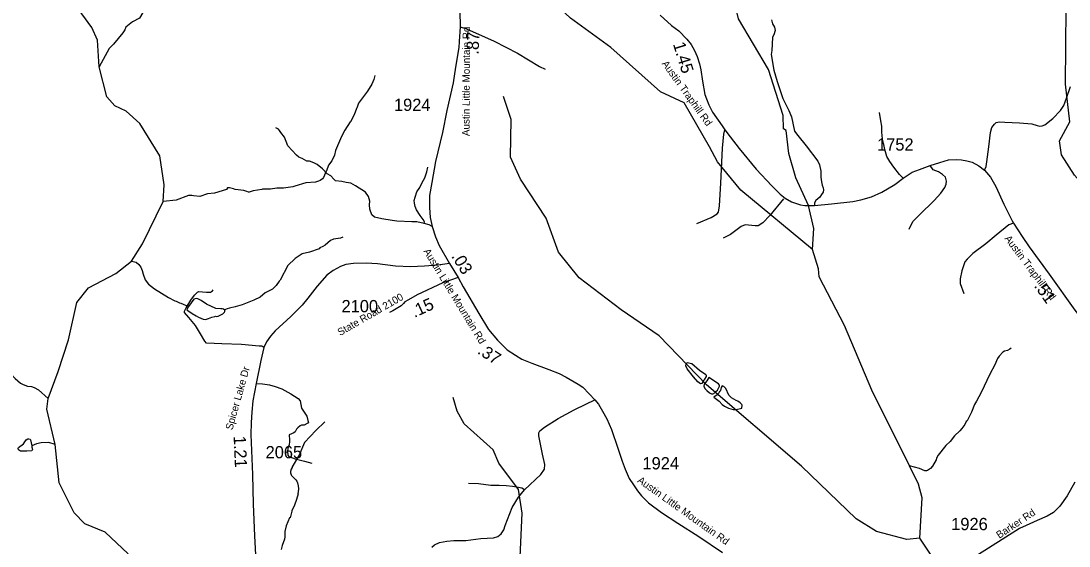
# Model space of a CAD drawing. Extents: x 1248224 to 1454986, y 825081 to 985870.
# Drawn here: x 1413372 to 1424043, y 935077 to 940427 of the extents above; entities that cross this region are included whole.
import ezdxf

# ---------------------------------------------------------------- set-up
doc = ezdxf.new("R2010")
doc.units = 0
for name, color, linetype in [('Exist Hydrographic Creek Single Shore', 7, 'Continuous'), ('Exist Hydrographic Misc Water Feature', 7, 'Continuous'), ('Exist Road Non-System Type 51', 7, 'Continuous'), ('Exist Road Secondary Mileage Hundredths English Label', 7, 'Continuous'), ('Exist Road Secondary Type 51 Attributed', 7, 'Continuous'), ('Exist Road Secondary Type 51 Label', 7, 'Continuous'), ('Exist Road Secondary Type 51 Number Label', 7, 'Continuous')]:
    doc.layers.add(name, color=color, linetype=linetype)

msp = doc.modelspace()

# ---------------------------------------------------------------- linework, layer by layer
at = {"layer": 'Exist Hydrographic Creek Single Shore'}
for points in [[(1414465, 934998), (1414228, 935219), (1414021, 935305), (1413915, 935416), (1413762, 935721), (1413721, 936112), (1413635, 936472), (1413648, 936581), (1413751, 936854), (1413858, 937177), (1413940, 937559), (1414060, 937708), (1414338, 937853), (1414498, 937978), (1414610, 938156), (1414819, 938586)], [(1412589, 937406), (1412607, 937394), (1412629, 937384), (1412670, 937357), (1412694, 937337), (1412781, 937279), (1412833, 937259), (1412904, 937248), (1412981, 937157), (1413069, 937062), (1413104, 937005), (1413141, 936954), (1413222, 936883), (1413312, 936785), (1413369, 936738), (1413395, 936722), (1413439, 936707), (1413479, 936702), (1413507, 936694), (1413550, 936669), (1413648, 936581)], [(1424202, 932714), (1423971, 932820), (1423897, 932897), (1423825, 933040), (1423780, 933290), (1423698, 933367), (1423465, 933431), (1423311, 933615), (1423154, 933693), (1423081, 933787), (1423103, 934078), (1422921, 934158), (1422832, 934274), (1422831, 934423), (1422770, 934551), (1422699, 934753), (1422694, 934904), (1422524, 935157)]]:
    msp.add_lwpolyline(points, dxfattribs=at)
at = {"layer": 'Exist Hydrographic Misc Water Feature'}
for points in [[(1421430, 938098), (1421443, 938314), (1421389, 938548), (1421261, 938827), (1421191, 939078), (1421162, 939311), (1421137, 939328), (1421132, 939463), (1420982, 939932), (1420676, 940447), (1420560, 940958), (1420466, 941236), (1420295, 941440), (1420122, 941584), (1420043, 941776), (1419997, 942020), (1419949, 942103), (1419850, 942598), (1419641, 942976), (1419578, 943161), (1419549, 943395), (1419562, 943638)], [(1424487, 938328), (1424368, 938649), (1424227, 938711), (1424097, 938855), (1423967, 939064), (1423945, 939206), (1424049, 939398), (1424006, 939783), (1424013, 940557), (1423615, 941091), (1423391, 941571), (1423156, 941950), (1423126, 942092), (1423173, 942367), (1423168, 942541), (1423144, 942574), (1423138, 942692), (1423114, 942752)], [(1414819, 938586), (1414831, 938759), (1414786, 939052), (1414584, 939381), (1414445, 939509), (1414329, 939561), (1414248, 939654), (1414170, 939958), (1414150, 940231), (1414095, 940360), (1413713, 940883), (1413466, 941489), (1413449, 941896), (1413548, 942236)], [(1421430, 938098), (1420700, 938703), (1420464, 938990), (1420383, 939143), (1420125, 939592), (1419885, 939705), (1419377, 940155), (1418966, 940455), (1418401, 940992), (1418288, 941178), (1418193, 941403)], [(1414796, 940895), (1414770, 940844), (1414745, 940781), (1414696, 940637), (1414614, 940514), (1414580, 940455), (1414509, 940418), (1414439, 940362), (1414429, 940338), (1414409, 940306), (1414315, 940192), (1414270, 940147), (1414170, 939958)], [(1416975, 939872), (1416964, 939832), (1416945, 939784), (1416902, 939713), (1416829, 939618), (1416810, 939588), (1416791, 939539), (1416787, 939534), (1416766, 939471), (1416729, 939400), (1416725, 939398), (1416671, 939313), (1416636, 939249), (1416576, 939106), (1416563, 939061), (1416538, 939003), (1416505, 938956), (1416484, 938900), (1416480, 938897), (1416453, 938832), (1416443, 938819), (1416418, 938801), (1416402, 938793), (1416370, 938786), (1416274, 938776), (1416159, 938744), (1416141, 938736), (1416044, 938723), (1415978, 938722), (1415913, 938714), (1415831, 938714), (1415825, 938710), (1415737, 938697), (1415696, 938682), (1415688, 938682), (1415673, 938691), (1415641, 938699), (1415553, 938709), (1415537, 938717), (1415497, 938728), (1415475, 938726), (1415465, 938710), (1415343, 938671), (1415273, 938667), (1415192, 938639), (1415128, 938644), (1415112, 938649), (1415078, 938647), (1414951, 938602), (1414819, 938586)], [(1422524, 935157), (1422390, 935143), (1422083, 935225), (1421877, 935354), (1421320, 935890), (1420353, 936718), (1419870, 937220), (1419484, 937484), (1419057, 937811), (1418845, 938071), (1418718, 938418), (1418459, 938814), (1418355, 939040), (1418362, 939423), (1418284, 939658)], [(1416649, 938223), (1416625, 938214), (1416555, 938205), (1416525, 938190), (1416468, 938143), (1416447, 938129), (1416415, 938114), (1416407, 938106), (1416310, 938072), (1416234, 938053), (1416165, 938006), (1416088, 937936), (1416010, 937785), (1416001, 937777), (1415971, 937730), (1415932, 937694), (1415859, 937656), (1415807, 937612), (1415742, 937582), (1415625, 937534), (1415553, 937513), (1415497, 937502), (1415472, 937494), (1415456, 937487), (1415448, 937479)], [(1422524, 935157), (1422548, 935567), (1422509, 935709), (1422419, 935894), (1422036, 936667), (1421757, 937323), (1421500, 937821), (1421493, 937903), (1421430, 938098)], [(1414498, 937978), (1414545, 937969), (1414574, 937947), (1414594, 937919), (1414607, 937886), (1414615, 937846), (1414636, 937790), (1414672, 937744), (1414731, 937698), (1414874, 937609), (1414938, 937576), (1414954, 937572), (1414985, 937555), (1415001, 937551), (1415078, 937517)], [(1415448, 937479), (1415436, 937491), (1415422, 937495), (1415408, 937494), (1415357, 937496), (1415261, 937542), (1415206, 937579), (1415174, 937596), (1415158, 937598), (1415134, 937593), (1415078, 937517)], [(1415078, 937517), (1415064, 937494), (1415060, 937485), (1415070, 937478), (1415116, 937445), (1415155, 937424), (1415179, 937408), (1415227, 937387), (1415251, 937386), (1415281, 937394), (1415315, 937409), (1415347, 937415), (1415353, 937419), (1415363, 937416), (1415379, 937420), (1415428, 937443), (1415444, 937459), (1415448, 937467), (1415448, 937479)], [(1423455, 937093), (1423441, 937082), (1423417, 937070), (1423387, 937061), (1423370, 937051), (1423332, 937012), (1423315, 936988), (1423288, 936924), (1423237, 936829), (1423149, 936643), (1423102, 936552), (1423081, 936520), (1423050, 936440), (1423004, 936353), (1422996, 936345), (1422980, 936314), (1422951, 936274), (1422931, 936250), (1422877, 936199), (1422833, 936144), (1422789, 936102), (1422710, 936002), (1422694, 935971), (1422690, 935955), (1422654, 935891), (1422632, 935868), (1422600, 935846), (1422592, 935844), (1422576, 935845), (1422520, 935866), (1422419, 935894)], [(1420335, 936779), (1420326, 936767), (1420303, 936734), (1420291, 936731), (1420263, 936751), (1420218, 936800), (1420156, 936881), (1420142, 936913), (1420143, 936929), (1420147, 936939), (1420155, 936945)], [(1420335, 936779), (1420352, 936805), (1420350, 936814), (1420345, 936820), (1420279, 936865), (1420203, 936932), (1420155, 936945)], [(1420355, 936759), (1420329, 936726), (1420323, 936702), (1420338, 936678), (1420354, 936661), (1420382, 936639), (1420401, 936628), (1420417, 936628), (1420425, 936632), (1420448, 936652), (1420462, 936667)], [(1420462, 936667), (1420485, 936707), (1420485, 936715), (1420475, 936729), (1420377, 936793), (1420355, 936759)], [(1420484, 936651), (1420475, 936631), (1420461, 936617), (1420425, 936594), (1420452, 936574), (1420480, 936553), (1420511, 936520), (1420535, 936502), (1420575, 936481), (1420623, 936468), (1420655, 936468), (1420713, 936483)], [(1420713, 936483), (1420715, 936511), (1420713, 936519), (1420696, 936537), (1420670, 936554), (1420652, 936560), (1420605, 936587), (1420579, 936615), (1420548, 936682), (1420529, 936702), (1420511, 936709), (1420500, 936693), (1420494, 936663), (1420490, 936655), (1420484, 936651)], [(1419432, 931825), (1419392, 931908), (1419342, 931918), (1419244, 932029), (1419237, 932945), (1419206, 933087), (1419094, 933338), (1418984, 933659), (1418511, 934200), (1418434, 934521), (1418476, 935413), (1418439, 935653), (1418236, 935923), (1418180, 936059), (1417885, 936324), (1417813, 936450), (1417774, 936592)], [(1416465, 936344), (1416373, 936253), (1416259, 936133), (1416202, 935996), (1416197, 935994), (1416133, 935885), (1416132, 935877), (1416124, 935862), (1416118, 935838), (1416117, 935822), (1416123, 935804), (1416127, 935796), (1416157, 935765), (1416172, 935753), (1416182, 935739), (1416188, 935720), (1416195, 935692), (1416199, 935660), (1416196, 935628), (1416192, 935614), (1416194, 935608), (1416179, 935552), (1416158, 935493), (1416129, 935437), (1416130, 935433), (1416112, 935366), (1416106, 935363), (1416072, 935282), (1416059, 935227), (1416060, 935170), (1416056, 935146), (1416031, 935083), (1416022, 935043)], [(1413483, 936097), (1413484, 936094), (1413484, 936086), (1413490, 936062), (1413488, 936054), (1413482, 936048), (1413431, 936043), (1413367, 936044), (1413346, 936058), (1413344, 936072), (1413348, 936080), (1413397, 936119), (1413427, 936159), (1413444, 936168), (1413452, 936170), (1413466, 936166), (1413471, 936158), (1413483, 936097)], [(1413721, 936112), (1413657, 936131), (1413577, 936130), (1413529, 936119), (1413483, 936097)]]:
    msp.add_lwpolyline(points, dxfattribs=at)
at = {"layer": 'Exist Road Non-System Type 51'}
for points in [[(1417844, 940367), (1417908, 940348), (1418190, 940221), (1418427, 940100), (1418650, 939963), (1418709, 939935)], [(1421012, 940440), (1421022, 940397), (1421045, 940364), (1421050, 940330), (1421038, 940287), (1421024, 940261), (1421019, 940192), (1421016, 940127), (1421010, 940086), (1421038, 939927), (1421072, 939809), (1421129, 939636), (1421189, 939513), (1421218, 939449), (1421246, 939303), (1421280, 939259), (1421368, 939155), (1421485, 939000), (1421502, 938961), (1421514, 938895), (1421517, 938837), (1421522, 938789), (1421529, 938754), (1421541, 938727), (1421544, 938707), (1421539, 938684), (1421523, 938658), (1421506, 938633), (1421466, 938597), (1421450, 938574), (1421452, 938547)], [(1422355, 938826), (1422317, 938864), (1422259, 938938), (1422219, 938995), (1422188, 939046), (1422174, 939093), (1422168, 939118), (1422156, 939167), (1422147, 939201), (1422140, 939256), (1422137, 939297), (1422137, 939354), (1422128, 939411), (1422113, 939493)], [(1417478, 938363), (1417404, 938382), (1417351, 938382), (1417200, 938388), (1417153, 938393), (1417047, 938410), (1416971, 938429), (1416943, 938451), (1416923, 938510), (1416921, 938554), (1416925, 938592), (1416912, 938640), (1416880, 938682), (1416778, 938747), (1416732, 938775), (1416684, 938782), (1416639, 938790), (1416576, 938797), (1416558, 938814), (1416527, 938849), (1416490, 938871), (1416441, 938921), (1416389, 938966), (1416353, 938982), (1416311, 938997), (1416282, 938999), (1416260, 939011), (1416234, 939025), (1416200, 939039), (1416176, 939059), (1416090, 939156), (1416054, 939242), (1416019, 939290), (1416004, 939312), (1415996, 939324), (1415968, 939337)], [(1420253, 938362), (1420399, 938423), (1420460, 938462), (1420475, 938479), (1420485, 938543), (1420496, 938775), (1420513, 939131), (1420528, 939272), (1420537, 939316)], [(1417478, 938363), (1417480, 938382), (1417466, 938404), (1417435, 938446), (1417399, 938502), (1417387, 938535), (1417380, 938571), (1417375, 938597), (1417385, 938631), (1417404, 938685), (1417433, 938730), (1417458, 938781), (1417485, 938829), (1417492, 938850), (1417504, 938891), (1417513, 938936)], [(1422414, 938307), (1422452, 938383), (1422519, 938450), (1422669, 938596), (1422736, 938674), (1422777, 938730), (1422791, 938763), (1422794, 938796), (1422784, 938835), (1422753, 938863), (1422712, 938890), (1422658, 938911), (1422628, 938953)], [(1421134, 938615), (1420995, 938445), (1420926, 938369), (1420877, 938340), (1420847, 938340), (1420746, 938350), (1420706, 938333), (1420595, 938251), (1420522, 938215)], [(1417559, 938332), (1417528, 938350), (1417478, 938363)], [(1423478, 938367), (1423428, 938350), (1423301, 938244), (1423195, 938155), (1423062, 938057), (1423006, 937999), (1422982, 937974), (1422951, 937880), (1422935, 937798), (1422935, 937752), (1422973, 937650)], [(1415845, 937101), (1415825, 937112), (1415798, 937115), (1415618, 937129), (1415419, 937138), (1415263, 937145), (1415243, 937164), (1415200, 937238), (1415150, 937325), (1415080, 937404), (1415038, 937455), (1415038, 937470), (1415053, 937505), (1415103, 937583), (1415139, 937632), (1415171, 937665), (1415183, 937669), (1415221, 937668), (1415263, 937665), (1415303, 937663), (1415321, 937678), (1415328, 937689)], [(1415768, 936734), (1415832, 936729), (1415903, 936720), (1415961, 936703), (1416028, 936679), (1416119, 936629), (1416195, 936579), (1416215, 936556), (1416229, 936481), (1416261, 936432), (1416282, 936401), (1416294, 936356), (1416300, 936332), (1416285, 936326), (1416256, 936309), (1416227, 936308), (1416214, 936303), (1416190, 936282), (1416178, 936268), (1416163, 936240), (1416149, 936231), (1416104, 936209), (1416102, 936196), (1416107, 936170), (1416107, 936141), (1416104, 936110), (1416089, 936076), (1416086, 936039), (1416089, 936003), (1416099, 935991), (1416164, 935967), (1416259, 935941), (1416333, 935920)], [(1418500, 935651), (1418473, 935666), (1418437, 935672), (1418375, 935683), (1418312, 935689), (1418242, 935695), (1418156, 935693), (1418029, 935711), (1417928, 935713)]]:
    msp.add_lwpolyline(points, dxfattribs=at)
at = {"layer": 'Exist Road Secondary Type 51 Attributed'}
for points in [[(1417842, 940528), (1417844, 940367), (1417833, 940219), (1417830, 940155), (1417795, 939955), (1417771, 939797), (1417709, 939514), (1417664, 939290), (1417591, 938994), (1417554, 938782), (1417533, 938650), (1417530, 938528), (1417537, 938425), (1417559, 938332), (1417594, 938228), (1417630, 938140), (1417736, 937957)], [(1419881, 940485), (1419996, 940381), (1420069, 940325), (1420153, 940240), (1420197, 940188), (1420230, 940126), (1420257, 940066), (1420281, 939989), (1420295, 939930), (1420310, 939812), (1420335, 939678), (1420351, 939634), (1420375, 939571), (1420414, 939498), (1420512, 939358), (1420537, 939316), (1420592, 939246), (1420684, 939127), (1420857, 938917), (1421018, 938747), (1421102, 938661), (1421153, 938622), (1421217, 938583), (1421308, 938553), (1421353, 938547), (1421452, 938547), (1421623, 938563), (1421842, 938588), (1421922, 938605), (1422033, 938636), (1422138, 938682), (1422269, 938762), (1422355, 938826), (1422445, 938885), (1422520, 938914), (1422628, 938953), (1422726, 938984), (1422815, 939012), (1422896, 939017), (1422948, 939013), (1423001, 939003), (1423057, 938989), (1423124, 938951), (1423182, 938906)], [(1423182, 938906), (1423198, 938945), (1423206, 938992), (1423225, 939144), (1423244, 939290), (1423258, 939342), (1423283, 939377), (1423301, 939391), (1423336, 939400), (1423390, 939396), (1423537, 939389), (1423664, 939378), (1423717, 939363), (1423744, 939356), (1423768, 939358), (1423796, 939370), (1423876, 939434), (1423955, 939513), (1423989, 939564), (1424017, 939639), (1424059, 939758)], [(1423182, 938906), (1423243, 938835), (1423297, 938742), (1423379, 938562), (1423465, 938392), (1423478, 938367), (1423565, 938232), (1423637, 938127), (1423841, 937847), (1424101, 937481), (1424210, 937343), (1424356, 937125), (1424433, 937019), (1424491, 936945), (1424532, 936896), (1424604, 936846), (1424707, 936764), (1424762, 936729)], [(1417736, 937957), (1417617, 937938), (1417482, 937929), (1417338, 937923), (1417185, 937929), (1417001, 937952), (1416886, 937959), (1416757, 937956), (1416681, 937947), (1416627, 937925), (1416552, 937886), (1416487, 937837), (1416388, 937725), (1416293, 937601), (1416234, 937530), (1416120, 937417), (1415962, 937269), (1415914, 937215), (1415872, 937159), (1415845, 937101), (1415813, 936968), (1415768, 936734), (1415734, 936558), (1415722, 936441), (1415716, 936337), (1415711, 936215), (1415729, 935807), (1415738, 935503), (1415750, 935180), (1415759, 934986)], [(1417736, 937957), (1417825, 937812)], [(1417825, 937812), (1417668, 937758), (1417407, 937637), (1417319, 937585), (1417280, 937565), (1417267, 937547), (1417242, 937524), (1417157, 937475), (1417126, 937455)], [(1417825, 937812), (1417873, 937719), (1418035, 937445), (1418131, 937283), (1418223, 937174), (1418323, 937076), (1418408, 937021), (1418473, 936981), (1418574, 936942), (1418746, 936875), (1418850, 936835), (1418923, 936798), (1419045, 936727), (1419093, 936695), (1419157, 936629), (1419216, 936566)], [(1417557, 935066), (1417584, 935089), (1417632, 935112), (1417709, 935128), (1417779, 935132), (1417902, 935133), (1418054, 935154), (1418182, 935162), (1418227, 935174), (1418260, 935202), (1418287, 935244), (1418301, 935285), (1418372, 935471), (1418438, 935575), (1418500, 935651), (1418664, 935807), (1418702, 935860), (1418706, 935907), (1418682, 936013), (1418643, 936201), (1418645, 936231), (1418655, 936252), (1418703, 936290), (1418842, 936376), (1419004, 936465), (1419123, 936522), (1419216, 936566)], [(1419216, 936566), (1419252, 936522), (1419293, 936452), (1419338, 936373), (1419384, 936266), (1419449, 936075), (1419492, 935942), (1419523, 935861), (1419566, 935765), (1419609, 935700), (1419648, 935641), (1419691, 935590), (1419761, 935519), (1419892, 935419), (1420060, 935311), (1420275, 935174), (1420513, 935010)], [(1424100, 935727), (1424022, 935588), (1423948, 935484), (1423884, 935419), (1423821, 935382), (1423719, 935336), (1423605, 935287), (1423538, 935255), (1423361, 935145), (1422980, 934902)]]:
    msp.add_lwpolyline(points, dxfattribs=at)

# ---------------------------------------------------------------- texts
at = {"layer": 'Exist Road Secondary Mileage Hundredths English Label'}
for s, rotation, p in [('.87', 87.7564, (1418031, 940083)), ('1.45', 287.288, (1420009, 940192)), ('.03', 301.4416, (1417750, 938030)), ('.51', 305.4008, (1423681, 937726)), ('.15', 24.8169, (1417378, 937401)), ('.37', 327.1515, (1418011, 937044)), ('1.21', 272.5133, (1415537, 936198))]:
    msp.add_text(s, height=125, rotation=rotation, dxfattribs=at).set_placement(p)
at = {"layer": 'Exist Road Secondary Type 51 Label'}
for s, rotation, p in [('Austin Little Mountain Rd', 89.7299, (1417939, 939254)), ('Austin Traphill Rd', 305.6368, (1419893, 939991)), ('Austin Traphill Rd', 306.7482, (1423382, 938209)), ('Austin Little Mountain Rd', 301.2482, (1417467, 938081)), ('State Road 2100', 30.0916, (1416622, 937216)), ('Spicer Lake Dr', 74.4571, (1415525, 936254)), ('Austin Little Mountain Rd', 324.4266, (1419642, 935732)), ('Barker Rd', 33.678, (1423332, 935150))]:
    msp.add_text(s, height=75, rotation=rotation, dxfattribs=at).set_placement(p)
at = {"layer": 'Exist Road Secondary Type 51 Number Label'}
for s, p in [('1924', (1417170, 939510)), ('1752', (1422088, 939106)), ('2100', (1416636, 937459)), ('2065', (1415863, 935971)), ('1924', (1419700, 935858)), ('1926', (1422843, 935239))]:
    msp.add_text(s, height=125, dxfattribs=at).set_placement(p)

doc.saveas('drawing.dxf')
